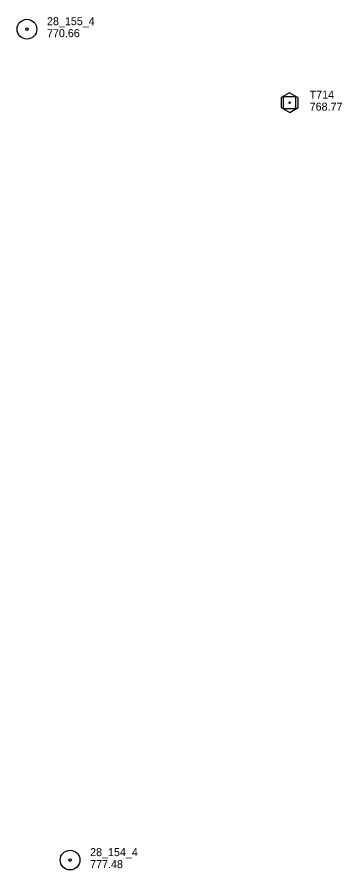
# Model space of a CAD drawing. Extents: x 589250 to 1188077, y 162953 to 363065.
# Drawn here: x 592204 to 592447, y 187771 to 188410 of the extents above; entities that cross this region are included whole.
import ezdxf

# ---------------------------------------------------------------- set-up
doc = ezdxf.new("R2010")
doc.units = 0
doc.layers.add('E_MAP_Control', color=7, linetype='Continuous')
doc.layers.add('E_MAP_PassPoints', color=7, linetype='Continuous')

msp = doc.modelspace()

# ---------------------------------------------------------------- linework, layer by layer
at = {"layer": 'E_MAP_Control'}
for p, q in [((592403.13, 188341.79), (592403.13, 188350.79)), ((592403.13, 188350.79), (592412.13, 188350.79)), ((592412.13, 188350.79), (592412.13, 188341.79)), ((592412.13, 188341.79), (592403.13, 188341.79))]:
    msp.add_line(p, q, dxfattribs=at)
msp.add_lwpolyline([(592401.22, 188350.06), (592401.22, 188342.67), (592407.68, 188338.94), (592414.07, 188342.6), (592414.07, 188349.93), (592407.55, 188353.66)], close=True, dxfattribs=at)
msp.add_circle((592407.63, 188346.29), 0.546, dxfattribs=at)
at = {"layer": 'E_MAP_PassPoints'}
for centre, radius in [((592211.03, 188401.37), 7.38), ((592211.03, 188401.37), 0.945), ((592243.32, 187778.69), 7.38), ((592243.32, 187778.69), 7.38), ((592243.32, 187778.69), 0.945), ((592243.32, 187778.69), 0.945)]:
    msp.add_circle(centre, radius, dxfattribs=at)

# ---------------------------------------------------------------- texts
at = {"layer": 'E_MAP_Control'}
for s, p in [('T714', (592422.64, 188349.3)), ('768.77', (592422.64, 188340.3))]:
    msp.add_text(s, height=6, dxfattribs=at).set_placement(p)
at = {"layer": 'E_MAP_PassPoints'}
for s, p in [('28_155_4', (592226.03, 188404.36)), ('770.66', (592226.03, 188395.36)), ('28_154_4', (592258.32, 187781.67)), ('28_154_4', (592258.32, 187781.67)), ('777.48', (592258.32, 187772.67)), ('777.48', (592258.32, 187772.67))]:
    msp.add_text(s, height=6, dxfattribs=at).set_placement(p)

doc.saveas('drawing.dxf')
